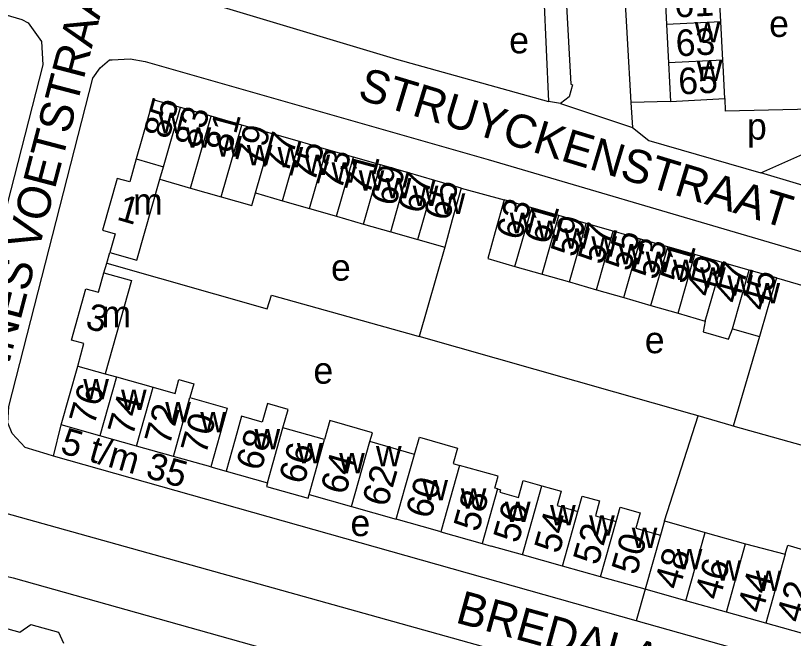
# Model space of a CAD drawing. Extents: x 157569 to 159501, y 382907 to 384670.
# Drawn here: x 158735.9 to 158853, y 383308.5 to 383402.3 of the extents above; entities that cross this region are included whole.
import ezdxf

# ---------------------------------------------------------------- set-up
doc = ezdxf.new("R2010")
doc.units = 0
for name, color, linetype in [('BLT_Basislijn', 7, 'Continuous'), ('BLT_Bebouwing', 7, 'Continuous'), ('BLT_Centroide', 7, 'Continuous'), ('BLT_Huisnummer', 7, 'Continuous'), ('BLT_Huisnummer_ tussenligend', 7, 'Continuous'), ('BLT_Huisnummer_zonder_bebouwing', 7, 'Continuous'), ('BLT_Onderverdeling_panden', 7, 'Continuous'), ('BLT_Straatnaam', 7, 'Continuous'), ('BLT_Vlakafsluiter', 7, 'Continuous')]:
    doc.layers.add(name, color=color, linetype=linetype)

msp = doc.modelspace()

# ---------------------------------------------------------------- linework, layer by layer
at = {"layer": 'BLT_Basislijn'}
for p, q in [((158814.05, 383434.06), (158816.12, 383389.41)), ((158842.67, 383389.83), (158842.72, 383387.92)), ((158817.89, 383389.1), (158816.12, 383389.41)), ((158834.47, 383389.4), (158828.53, 383389.26)), ((158828.53, 383389.26), (158828.75, 383385.47)), ((158858.83, 383388.32), (158842.72, 383387.92)), ((158848.06, 383378.65), (158859.08, 383383.59)), ((158802.98, 383376.37), (158809.44, 383374.58)), ((158800.49, 383367.44), (158796.62, 383354.02)), ((158749.6, 383365.06), (158750.06, 383366.67)), ((158749.17, 383363.59), (158749.6, 383365.06)), ((158850.43, 383362.82), (158856.85, 383360.99)), ((158847.9, 383353.99), (158843.9, 383340.5)), ((158833.58, 383326.24), (158838.63, 383342.04)), ((158741.57, 383336), (158742.72, 383340.71)), ((158902.18, 383324.09), (158843.9, 383340.5)), ((158765.25, 383334.37), (158767.56, 383333.74)), ((158730.79, 383328.42), (158882.99, 383285.93)), ((158830.65, 383315.93), (158829.31, 383311.18)), ((158939.55, 383280.38), (158829.31, 383311.18))]:
    msp.add_line(p, q, dxfattribs=at)
for points in [[(158806.83, 383621.66), (158819.46, 383392.01), (158819.71, 383391.92), (158819.2, 383390.12), (158817.89, 383389.1)], [(158601.68, 383440.22), (158602.42, 383441.3), (158604.72, 383443.16), (158606.8, 383443.57), (158608.31, 383443.51), (158635.01, 383440.66), (158650.34, 383437), (158656.17, 383434.65), (158664.87, 383430.51), (158674.14, 383424.06), (158685.32, 383418.21), (158729.78, 383403.81), (158736.81, 383401.76), (158737.77, 383401.24), (158739.78, 383398.41), (158739.94, 383394.9), (158727.01, 383344.52), (158725.57, 383342.73), (158723.49, 383341.87), (158721.08, 383342.11), (158716.71, 383343.39)], [(158826.3, 383427.83), (158828.53, 383389.26)], [(158755.56, 383407.12), (158793.24, 383395.76), (158816.12, 383389.41)], [(158741.57, 383336), (158740.59, 383336.28), (158737.29, 383337.3), (158735.36, 383339.41), (158734.67, 383341.01), (158734.83, 383343.47), (158747.51, 383392.92), (158748.57, 383394.47), (158750.01, 383395.65), (158750.41, 383395.69), (158753.12, 383395.8), (158755.39, 383395.43)], [(158755.39, 383395.43), (158807.03, 383380.64), (158888.23, 383356.79), (158899.82, 383354.8), (158914.43, 383353.88), (158915.01, 383353.56), (158917.26, 383350.56)], [(158828.75, 383385.47), (158831.21, 383383.51), (158848.06, 383378.65)], [(158858.84, 383375.43), (158848.06, 383378.65)], [(158749.6, 383365.06), (158773.75, 383358.17), (158774.4, 383360.21), (158796.11, 383354.17), (158796.62, 383354.02)], [(158838.63, 383342.04), (158837.72, 383342.31), (158796.62, 383354.02)], [(158843.9, 383340.5), (158843.6, 383340.58), (158838.63, 383342.04)], [(158829.31, 383311.18), (158741.57, 383336)], [(158728.34, 383311.75), (158730.03, 383317.29), (158730.55, 383318.82), (158735.51, 383317.65), (158888.01, 383274.78), (158889.65, 383274.38)]]:
    msp.add_lwpolyline(points, dxfattribs=at)
at = {"layer": 'BLT_Bebouwing'}
for p, q in [((158833.57, 383406.79), (158833.87, 383400.99)), ((158842.07, 383401.42), (158841.77, 383407.21)), ((158842.37, 383395.62), (158842.07, 383401.42)), ((158833.87, 383400.99), (158834.17, 383395.2)), ((158765.31, 383387.17), (158760.7, 383388.49)), ((158769.92, 383385.85), (158765.31, 383387.17)), ((158774.53, 383384.53), (158769.92, 383385.85)), ((158778.61, 383383.36), (158774.53, 383384.53)), ((158782.68, 383382.19), (158778.61, 383383.36)), ((158786.75, 383381.02), (158782.68, 383382.19)), ((158790.83, 383379.85), (158786.75, 383381.02)), ((158794.9, 383378.69), (158790.83, 383379.85)), ((158798.98, 383377.52), (158794.9, 383378.69)), ((158757.6, 383377.69), (158762.21, 383376.37)), ((158802.98, 383376.37), (158798.98, 383377.52)), ((158762.21, 383376.37), (158766.82, 383375.05)), ((158771.98, 383375.62), (158776.05, 383374.45)), ((158813.59, 383373.39), (158809.44, 383374.58)), ((158776.05, 383374.45), (158780.12, 383373.28)), ((158817.68, 383372.21), (158813.59, 383373.39)), ((158780.12, 383373.28), (158784.2, 383372.11)), ((158784.2, 383372.11), (158788.27, 383370.94)), ((158821.78, 383371.04), (158817.68, 383372.21)), ((158788.27, 383370.94), (158792.35, 383369.77)), ((158825.87, 383369.86), (158821.78, 383371.04)), ((158792.35, 383369.77), (158796.42, 383368.61)), ((158829.96, 383368.69), (158825.87, 383369.86)), ((158796.42, 383368.61), (158800.49, 383367.44)), ((158834.06, 383367.52), (158829.96, 383368.69)), ((158838.15, 383366.34), (158834.06, 383367.52)), ((158842.25, 383365.17), (158838.15, 383366.34)), ((158846.34, 383363.99), (158842.25, 383365.17)), ((158811.06, 383364.57), (158815.15, 383363.39)), ((158850.43, 383362.82), (158846.34, 383363.99)), ((158815.15, 383363.39), (158819.25, 383362.22)), ((158819.25, 383362.22), (158823.34, 383361.04)), ((158823.34, 383361.04), (158827.43, 383359.87)), ((158827.43, 383359.87), (158831.53, 383358.69)), ((158831.53, 383358.69), (158835.62, 383357.52)), ((158835.62, 383357.52), (158839.71, 383356.34)), ((158843.81, 383355.17), (158847.9, 383353.99)), ((158742.72, 383340.71), (158745.21, 383349.56)), ((158749.37, 383348.39), (158751.03, 383347.92)), ((158751.03, 383347.92), (158756.58, 383346.36)), ((158748.54, 383339.07), (158742.72, 383340.71)), ((158754.09, 383337.51), (158748.54, 383339.07)), ((158795.94, 383336.26), (158789.21, 383338.17)), ((158759.62, 383335.95), (158754.09, 383337.51)), ((158765.25, 383334.37), (158759.62, 383335.95)), ((158767.56, 383333.74), (158773.78, 383331.99)), ((158786.44, 383328.4), (158793.19, 383326.5)), ((158799.03, 383324.85), (158793.19, 383326.5)), ((158833.58, 383326.24), (158832.95, 383324.1)), ((158799.87, 383324.59), (158799.03, 383324.85)), ((158799.87, 383324.59), (158806.14, 383322.83)), ((158839.72, 383324.51), (158845.79, 383322.79)), ((158806.14, 383322.83), (158807.48, 383322.45)), ((158812.21, 383321.12), (158807.48, 383322.45)), ((158845.79, 383322.79), (158851.77, 383321.22)), ((158818.23, 383319.43), (158812.21, 383321.12)), ((158823.95, 383317.82), (158818.23, 383319.43)), ((158830.65, 383315.93), (158823.95, 383317.82)), ((158836.81, 383314.2), (158830.65, 383315.93)), ((158842.89, 383312.49), (158836.81, 383314.2)), ((158848.84, 383310.82), (158842.89, 383312.49)), ((158855.45, 383308.97), (158848.84, 383310.82))]:
    msp.add_line(p, q, dxfattribs=at)
for points in [[(158842.67, 383389.83), (158842.41, 383394.82), (158842.37, 383395.62)], [(158834.17, 383395.2), (158834.47, 383389.4)], [(158834.47, 383389.4), (158842.67, 383389.83)], [(158760.7, 383388.49), (158756.6, 383389.67), (158754.04, 383380.76)], [(158754.04, 383380.76), (158753.05, 383377.28), (158751.17, 383377.82), (158748.94, 383370.04), (158750.87, 383369.49), (158750.06, 383366.67)], [(158750.06, 383366.67), (158754.11, 383365.51), (158757.6, 383377.69)], [(158802.98, 383376.37), (158801.6, 383371.56), (158800.49, 383367.44)], [(158766.82, 383375.05), (158771.43, 383373.72), (158771.98, 383375.62)], [(158809.44, 383374.58), (158808.07, 383369.77), (158806.96, 383365.74), (158811.06, 383364.57)], [(158745.21, 383349.56), (158746.16, 383352.93), (158744.28, 383353.45), (158746.46, 383361.19), (158748.34, 383360.66), (158749.17, 383363.59)], [(158749.17, 383363.59), (158753.32, 383362.42), (158749.37, 383348.39)], [(158850.43, 383362.82), (158849.05, 383358.02), (158847.9, 383353.99)], [(158839.71, 383356.34), (158839.39, 383354.7), (158843.19, 383353.61), (158843.81, 383355.17)], [(158756.58, 383346.36), (158759.87, 383345.43), (158760.45, 383347.51), (158762.7, 383346.88), (158762.11, 383344.8)], [(158762.11, 383344.8), (158767.74, 383343.22), (158766.6, 383339.18), (158765.25, 383334.37)], [(158776.11, 383340.26), (158776.91, 383343.02), (158773.78, 383343.9), (158773, 383341.13), (158769.88, 383342.01), (158768.91, 383338.56), (158767.56, 383333.74)], [(158789.21, 383338.17), (158789.59, 383339.52), (158783.18, 383341.34), (158782.38, 383338.49)], [(158782.38, 383338.49), (158776.11, 383340.26)], [(158795.94, 383336.26), (158796.67, 383338.83), (158802.4, 383337.21), (158801.77, 383334.87), (158802.69, 383334.6)], [(158808.44, 383331.05), (158808.02, 383331.17), (158808.52, 383332.96), (158802.69, 383334.6)], [(158808.44, 383331.05), (158808.86, 383330.93), (158808.77, 383330.57), (158811.6, 383329.78), (158812.29, 383332.3), (158815.12, 383331.51)], [(158773.78, 383331.99), (158773.62, 383331.42), (158779.9, 383329.65), (158780.05, 383330.2)], [(158815.12, 383331.51), (158818.01, 383330.71), (158817.4, 383328.53), (158820.54, 383327.65)], [(158780.05, 383330.2), (158786.44, 383328.4)], [(158820.54, 383327.65), (158821.19, 383329.98), (158823.81, 383329.25), (158823.18, 383327.01), (158826.28, 383326.14)], [(158826.28, 383326.14), (158826.89, 383328.3), (158829.91, 383327.45), (158829.26, 383325.14), (158832.95, 383324.1)], [(158833.58, 383326.24), (158839.72, 383324.51)], [(158851.77, 383321.22), (158852.15, 383322.57), (158854.36, 383321.95), (158855.43, 383320.33), (158857.94, 383319.62), (158857.15, 383316.81), (158857.63, 383316.69)], [(158728.34, 383311.75), (158736.5, 383309.49), (158738.15, 383310.65), (158742.31, 383309.47), (158743.08, 383307.8)]]:
    msp.add_lwpolyline(points, dxfattribs=at)
at = {"layer": 'BLT_Onderverdeling_panden'}
for p, q in [((158842.07, 383401.42), (158833.87, 383400.99)), ((158842.37, 383395.62), (158834.17, 383395.2)), ((158758.14, 383379.58), (158760.7, 383388.49)), ((158762.21, 383376.37), (158765.31, 383387.17)), ((158766.82, 383375.05), (158769.92, 383385.85)), ((158771.98, 383375.62), (158774.53, 383384.53)), ((158776.05, 383374.45), (158778.61, 383383.36)), ((158780.12, 383373.28), (158782.68, 383382.19)), ((158754.04, 383380.76), (158758.14, 383379.58)), ((158784.2, 383372.11), (158786.75, 383381.02)), ((158757.6, 383377.69), (158758.14, 383379.58)), ((158788.27, 383370.94), (158790.83, 383379.85)), ((158792.35, 383369.77), (158794.9, 383378.69)), ((158796.42, 383368.61), (158798.98, 383377.52)), ((158811.06, 383364.57), (158813.59, 383373.39)), ((158815.15, 383363.39), (158817.68, 383372.21)), ((158819.25, 383362.22), (158821.78, 383371.04)), ((158823.34, 383361.04), (158825.87, 383369.86)), ((158827.43, 383359.87), (158829.96, 383368.69)), ((158831.53, 383358.69), (158834.06, 383367.52)), ((158835.62, 383357.52), (158838.15, 383366.34)), ((158839.71, 383356.34), (158842.25, 383365.17)), ((158843.81, 383355.17), (158846.34, 383363.99)), ((158745.21, 383349.56), (158749.37, 383348.39)), ((158751.03, 383347.92), (158748.54, 383339.07)), ((158754.09, 383337.51), (158756.58, 383346.36)), ((158759.62, 383335.95), (158762.11, 383344.8)), ((158773.78, 383331.99), (158776.11, 383340.26)), ((158786.44, 383328.4), (158789.21, 383338.17)), ((158802.69, 383334.6), (158799.87, 383324.59)), ((158812.21, 383321.12), (158815.12, 383331.51)), ((158808.44, 383331.05), (158806.14, 383322.83)), ((158818.23, 383319.43), (158820.54, 383327.65)), ((158823.95, 383317.82), (158826.28, 383326.14)), ((158832.95, 383324.1), (158830.65, 383315.93)), ((158836.81, 383314.2), (158839.72, 383324.51)), ((158842.89, 383312.49), (158845.79, 383322.79)), ((158851.77, 383321.22), (158848.84, 383310.82))]:
    msp.add_line(p, q, dxfattribs=at)
for points in [[(158780.05, 383330.2), (158782.38, 383338.49)], [(158793.19, 383326.5), (158794.54, 383331.31), (158795.94, 383336.26)]]:
    msp.add_lwpolyline(points, dxfattribs=at)
at = {"layer": 'BLT_Vlakafsluiter'}
msp.add_line((158817.89, 383389.1), (158828.75, 383385.47), dxfattribs=at)

# ---------------------------------------------------------------- texts
at = {"layer": 'BLT_Centroide'}
for s, p in [('e', (158849.33, 383399.12)), ('w', (158838.12, 383398.31)), ('e', (158810.19, 383396.65)), ('w', (158838.42, 383392.5)), ('w', (158757.38, 383384.62)), ('p', (158846, 383383.66)), ('w', (158761.45, 383382.44)), ('w', (158766.06, 383381.11)), ('w', (158770.67, 383379.78)), ('w', (158775.3, 383379.48)), ('w', (158779.36, 383378.33)), ('w', (158783.44, 383377.16)), ('w', (158787.52, 383375.98)), ('w', (158791.59, 383374.81)), ('w', (158795.66, 383373.64)), ('m', (158753.55, 383372.34)), ('w', (158799.7, 383372.48)), ('w', (158810.28, 383369.56)), ('w', (158814.38, 383368.39)), ('w', (158818.47, 383367.22)), ('w', (158822.56, 383366.03)), ('w', (158826.66, 383364.86)), ('w', (158830.75, 383363.69)), ('e', (158783.36, 383362.42)), ('w', (158834.84, 383362.52)), ('w', (158838.94, 383361.34)), ('w', (158843.03, 383360.17)), ('w', (158847.12, 383359)), ('m', (158748.8, 383355.41)), ('e', (158830.61, 383351.49)), ('e', (158780.71, 383346.9)), ('w', (158746.05, 383344.55)), ('w', (158751.73, 383342.94)), ('w', (158758.39, 383341.06)), ('w', (158763.67, 383339.58)), ('w', (158771.83, 383337)), ('w', (158778.22, 383334.89)), ('w', (158790.12, 383334.45)), ('w', (158784.58, 383333.41)), ('w', (158797.11, 383329.33)), ('w', (158802.89, 383328.09)), ('w', (158809.55, 383326.06)), ('w', (158816.34, 383325.56)), ('e', (158786.29, 383323.94)), ('w', (158822.22, 383324)), ('w', (158828.64, 383322.16)), ('w', (158835.41, 383318.95)), ('w', (158841.3, 383317.25)), ('w', (158847.33, 383315.66))]:
    msp.add_text(s, height=4, dxfattribs=at).set_placement(p)
at = {"layer": 'BLT_Huisnummer'}
for s, rotation, p in [('65', 2.9802, (158835.75, 383390.43)), ('85', 74.9813, (158758.94, 383383.59)), ('81', 74.9813, (158768.27, 383381.48)), ('77', 74.9813, (158776.87, 383378.37)), ('73', 74.9813, (158784.92, 383375.86)), ('69', 74.9813, (158793.06, 383373.47)), ('65', 74.9813, (158801.1, 383371.26)), ('1', 343.9947, (158750.94, 383371.64)), ('63', 73.9963, (158811.96, 383368.33)), ('57', 73.9963, (158824.27, 383364.67)), ('53', 73.9963, (158832.4, 383362.39)), ('49', 73.9963, (158840.6, 383359.8)), ('45', 73.9963, (158848.86, 383357.69)), ('3', 343.9947, (158746.2, 383355.32)), ('76', 74.2183, (158747.68, 383340.46)), ('70', 74.2183, (158764.48, 383336.05)), ('68', 74.2183, (158772.82, 383333.6)), ('62', 74.2183, (158791.81, 383328.18)), ('56', 74.2183, (158811.54, 383322.73)), ('50', 74.2183, (158829.35, 383317.93)), ('48', 74.2183, (158835.82, 383315.73)), ('42', 74.2183, (158854.18, 383310.73))]:
    msp.add_text(s, height=4, rotation=rotation, dxfattribs=at).set_placement(p)
at = {"layer": 'BLT_Huisnummer_ tussenligend'}
for s, rotation, p in [('61', 2.9802, (158835.14, 383402.03)), ('63', 2.9802, (158835.36, 383396.18)), ('83', 74.9813, (158763.58, 383382.24)), ('79', 74.9813, (158772.76, 383379.49)), ('75', 74.9813, (158780.89, 383377.04)), ('71', 74.9813, (158789.17, 383375.17)), ('67', 74.9813, (158797.15, 383372.34)), ('61', 73.9963, (158816.12, 383367.7)), ('59', 73.9963, (158820.17, 383365.8)), ('55', 73.9963, (158828.36, 383363.65)), ('51', 73.9963, (158836.69, 383361.77)), ('47', 73.9963, (158844.68, 383358.8)), ('74', 74.2183, (158753.48, 383338.83)), ('72', 74.2183, (158759.02, 383337.42)), ('66', 74.2183, (158779.26, 383331.58)), ('64', 74.2183, (158785.53, 383330.01)), ('60', 74.2183, (158798.36, 383326.39)), ('58', 74.2183, (158805.56, 383324.44)), ('54', 74.2183, (158817.71, 383321.16)), ('52', 74.2183, (158823.56, 383319.42)), ('46', 74.2183, (158841.86, 383314.15)), ('44', 74.2183, (158848.3, 383312.16))]:
    msp.add_text(s, height=4, rotation=rotation, dxfattribs=at).set_placement(p)
at = {"layer": 'BLT_Huisnummer_zonder_bebouwing'}
msp.add_text('5 t/m 35', height=4, rotation=343.9947, dxfattribs=at).set_placement((158742.42, 383336.5))
at = {"layer": 'BLT_Straatnaam'}
for s, rotation, p in [('JOHANNES VOETSTRAAT', 75.3025, (158729.6, 383329.72)), ('STRUYCKENSTRAAT', 343.1433, (158787.19, 383389.84)), ('BREDALAAN', 344.5558, (158801.93, 383310.98))]:
    msp.add_text(s, height=5, rotation=rotation, dxfattribs=at).set_placement(p)

doc.saveas('drawing.dxf')
